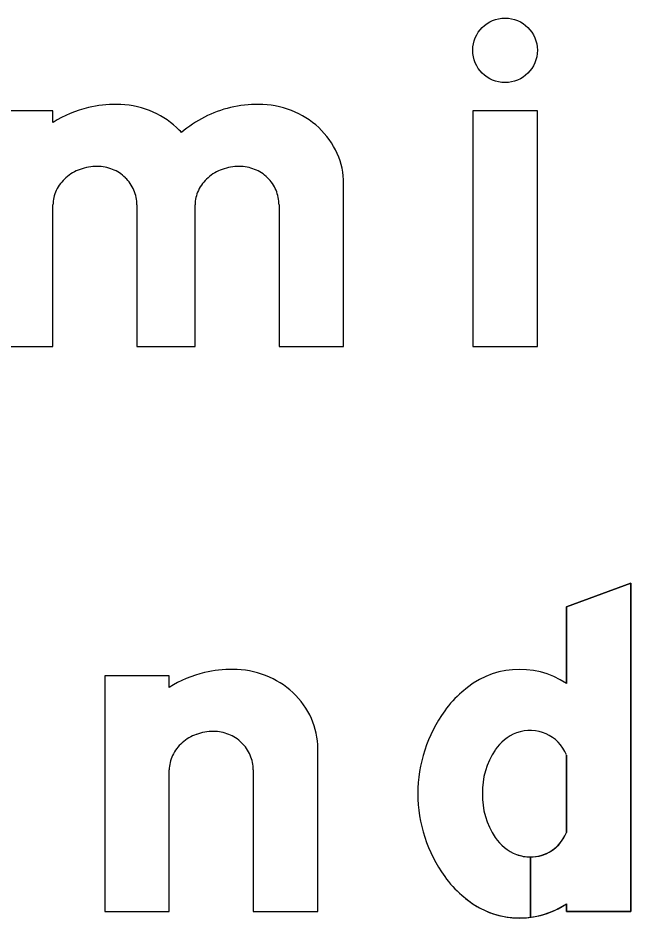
# Model space of a CAD drawing. Extents: x 2149961 to 2150220, y 145114 to 145240.
# Drawn here: x 2150203.039 to 2150205.57, y 145160.067 to 145163.784 of the extents above; entities that cross this region are included whole.
import ezdxf

# ---------------------------------------------------------------- set-up
doc = ezdxf.new("R2010")
doc.units = 0
for name, color, linetype in [('GSBWFILL', 7, 'Continuous'), ('GSCOLORFILL', 7, 'Continuous'), ('GSOUTLINE', 7, 'Continuous')]:
    doc.layers.add(name, color=color, linetype=linetype)

msp = doc.modelspace()

# ---------------------------------------------------------------- linework, layer by layer
at = {"layer": 'GSBWFILL'}
for p, q in [((2150205.3035, 145160.7401), (2150205.3035, 145160.4206)), ((2150204.0102, 145160.6785), (2150204.0102, 145160.0937)), ((2150205.1546, 145160.0699), (2150205.1546, 145160.319)), ((2150205.1547, 145160.319), (2150205.1547, 145160.0699))]:
    msp.add_line(p, q, dxfattribs=at)
for points in [[(2150203.1835, 145163.3522), (2150203.1835, 145163.4003), (2150202.9169, 145163.4003), (2150202.9169, 145162.427), (2150203.1835, 145162.427), (2150203.1835, 145163.0118)], [(2150204.1169, 145163.0118), (2150204.1169, 145162.427), (2150204.3835, 145162.427), (2150204.3835, 145163.0996)], [(2150203.5302, 145163.0118), (2150203.5302, 145162.427), (2150203.7702, 145162.427), (2150203.7702, 145163.0118)], [(2150205.3035, 145160.1255), (2150205.3035, 145160.0937), (2150205.5702, 145160.0937), (2150205.5702, 145161.4504), (2150205.3035, 145161.3521), (2150205.3035, 145161.0353)], [(2150203.6635, 145161.0189), (2150203.6635, 145161.067), (2150203.3969, 145161.067), (2150203.3969, 145160.0937), (2150203.6635, 145160.0937), (2150203.6635, 145160.6785)], [(2150204.0102, 145160.0937), (2150204.2769, 145160.0937), (2150204.2769, 145160.7662)]]:
    msp.add_lwpolyline(points, dxfattribs=at)
msp.add_lwpolyline([(2150204.9169, 145162.427), (2150205.1835, 145162.427), (2150205.1835, 145163.4003), (2150204.9169, 145163.4003)], close=True, dxfattribs=at)
for centre, radius, start, end in [((2150205.1102, 145160.7446), 0.3491, 56.3678, 133.0637), ((2150205.1455, 145160.6778), 0.4225, 130.3765, 144.5892), ((2150205.2734, 145160.5804), 0.5832, 144.0688, 180), ((2150205.1641, 145160.6568), 0.1867, 110.8676, 146.1465), ((2150205.1546, 145160.6817), 0.16, 21.432, 110.8676), ((2150205.2648, 145160.5892), 0.308, 146.1465, 181.6462), ((2150205.2734, 145160.5804), 0.5832, 180, 215.9312), ((2150205.2648, 145160.5715), 0.308, 178.3538, 213.8535), ((2150205.1546, 145160.479), 0.16, 270.0239, 338.568), ((2150205.1641, 145160.5039), 0.1867, 213.8535, 249.1324), ((2150205.1546, 145160.479), 0.16, 249.1324, 270), ((2150205.1455, 145160.4829), 0.4225, 215.4108, 229.6235), ((2150205.1102, 145160.4161), 0.3491, 226.9363, 277.3093), ((2150205.1102, 145160.4161), 0.3491, 277.3204, 303.6322)]:
    msp.add_arc(centre, radius, start, end, dxfattribs=at)
msp.add_ellipse((2150205.0502, 145163.6503), major_axis=(0, 0.1333), ratio=0.999983, dxfattribs=at)
for centre, major_axis, start_param, end_param in [((2150203.446, 145162.8936), (0, 0.5334), 0, 0.219986), ((2150203.446, 145163.0516), (0, 0.3754), 5.914285, 6.283185), ((2150204.0327, 145162.8936), (0, 0.5334), 0, 0.219986), ((2150204.0327, 145163.0516), (0, 0.3754), 5.914285, 6.283185), ((2150203.4415, 145162.9472), (0, 0.4802), 0.235088, 0.567132), ((2150203.4551, 145163.075), (0, 0.3503), 5.532258, 5.914285), ((2150204.0281, 145162.9472), (0, 0.4802), 0.235088, 0.712455), ((2150204.0417, 145163.075), (0, 0.3503), 5.532258, 5.914285), ((2150203.469, 145163.09), (0, 0.3299), 5.44499, 5.532258), ((2150204.0557, 145163.09), (0, 0.3299), 5.130076, 5.532258), ((2150204.0774, 145163.0996), (0, 0.3062), 4.712389, 5.130076), ((2150203.3575, 145162.9858), (0, 0.1835), 0.345704, 0.715718), ((2150203.3665, 145162.961), (0, 0.2099), 0, 0.345704), ((2150203.3665, 145163.0024), (0, 0.1684), 5.900624, 6.283185), ((2150203.3683, 145163.007), (0, 0.1635), 5.51227, 5.900624), ((2150203.9442, 145162.9858), (0, 0.1835), 0.345704, 0.715718), ((2150203.9531, 145162.961), (0, 0.2099), 0, 0.345704), ((2150203.9531, 145163.0024), (0, 0.1684), 5.900624, 6.283185), ((2150203.955, 145163.007), (0, 0.1635), 5.51227, 5.900624), ((2150203.3437, 145163.0016), (0, 0.1625), 0.715718, 1.126231), ((2150203.3711, 145163.0099), (0, 0.1594), 5.115435, 5.51227), ((2150203.9304, 145163.0016), (0, 0.1625), 0.715718, 1.126231), ((2150203.9578, 145163.0099), (0, 0.1594), 5.115435, 5.51227), ((2150203.3224, 145163.0118), (0, 0.1389), 1.126231, 1.570796), ((2150203.3756, 145163.0118), (0, 0.1546), 4.712389, 5.115435), ((2150203.9091, 145163.0118), (0, 0.1389), 1.126231, 1.570796), ((2150203.9622, 145163.0118), (0, 0.1546), 4.712389, 5.115435), ((2150203.9215, 145160.6139), (0, 0.4802), 0.235088, 0.567132), ((2150203.926, 145160.5603), (0, 0.5334), 0, 0.219986), ((2150203.926, 145160.7183), (0, 0.3754), 5.914285, 6.283185), ((2150203.9351, 145160.7417), (0, 0.3503), 5.532258, 5.914285), ((2150203.949, 145160.7566), (0, 0.3299), 5.130076, 5.532258), ((2150203.9707, 145160.7662), (0, 0.3062), 4.712389, 5.130076), ((2150203.8375, 145160.6525), (0, 0.1835), 0.345704, 0.715718), ((2150203.8465, 145160.6276), (0, 0.2099), 0, 0.345704), ((2150203.8465, 145160.6691), (0, 0.1684), 5.900624, 6.283185), ((2150203.8483, 145160.6737), (0, 0.1635), 5.51227, 5.900624), ((2150203.8238, 145160.6683), (0, 0.1625), 0.715718, 1.126231), ((2150203.8512, 145160.6766), (0, 0.1594), 5.115435, 5.51227), ((2150203.8024, 145160.6785), (0, 0.1389), 1.126231, 1.570796), ((2150203.8556, 145160.6785), (0, 0.1546), 4.712389, 5.115435)]:
    msp.add_ellipse(centre, major_axis=major_axis, ratio=0.999997, start_param=start_param, end_param=end_param, dxfattribs=at)
at = {"layer": 'GSCOLORFILL'}
for p, q in [((2150205.3035, 145160.7401), (2150205.3035, 145160.4206)), ((2150204.0102, 145160.6785), (2150204.0102, 145160.0937)), ((2150205.1546, 145160.0699), (2150205.1546, 145160.319)), ((2150205.1547, 145160.319), (2150205.1547, 145160.0699))]:
    msp.add_line(p, q, dxfattribs=at)
for points in [[(2150203.1835, 145163.3522), (2150203.1835, 145163.4003), (2150202.9169, 145163.4003), (2150202.9169, 145162.427), (2150203.1835, 145162.427), (2150203.1835, 145163.0118)], [(2150204.1169, 145163.0118), (2150204.1169, 145162.427), (2150204.3835, 145162.427), (2150204.3835, 145163.0996)], [(2150203.5302, 145163.0118), (2150203.5302, 145162.427), (2150203.7702, 145162.427), (2150203.7702, 145163.0118)], [(2150205.3035, 145160.1255), (2150205.3035, 145160.0937), (2150205.5702, 145160.0937), (2150205.5702, 145161.4504), (2150205.3035, 145161.3521), (2150205.3035, 145161.0353)], [(2150203.6635, 145161.0189), (2150203.6635, 145161.067), (2150203.3969, 145161.067), (2150203.3969, 145160.0937), (2150203.6635, 145160.0937), (2150203.6635, 145160.6785)], [(2150204.0102, 145160.0937), (2150204.2769, 145160.0937), (2150204.2769, 145160.7662)]]:
    msp.add_lwpolyline(points, dxfattribs=at)
msp.add_lwpolyline([(2150204.9169, 145162.427), (2150205.1835, 145162.427), (2150205.1835, 145163.4003), (2150204.9169, 145163.4003)], close=True, dxfattribs=at)
for centre, radius, start, end in [((2150205.1102, 145160.7446), 0.3491, 56.3678, 133.0637), ((2150205.1455, 145160.6778), 0.4225, 130.3765, 144.5892), ((2150205.2734, 145160.5804), 0.5832, 144.0688, 180), ((2150205.1641, 145160.6568), 0.1867, 110.8676, 146.1465), ((2150205.1546, 145160.6817), 0.16, 21.432, 110.8676), ((2150205.2648, 145160.5892), 0.308, 146.1465, 181.6462), ((2150205.2734, 145160.5804), 0.5832, 180, 215.9312), ((2150205.2648, 145160.5715), 0.308, 178.3538, 213.8535), ((2150205.1546, 145160.479), 0.16, 270.0239, 338.568), ((2150205.1641, 145160.5039), 0.1867, 213.8535, 249.1324), ((2150205.1546, 145160.479), 0.16, 249.1324, 270), ((2150205.1455, 145160.4829), 0.4225, 215.4108, 229.6235), ((2150205.1102, 145160.4161), 0.3491, 226.9363, 277.3093), ((2150205.1102, 145160.4161), 0.3491, 277.3204, 303.6322)]:
    msp.add_arc(centre, radius, start, end, dxfattribs=at)
msp.add_ellipse((2150205.0502, 145163.6503), major_axis=(0, 0.1333), ratio=0.999983, dxfattribs=at)
for centre, major_axis, start_param, end_param in [((2150203.446, 145162.8936), (0, 0.5334), 0, 0.219986), ((2150203.446, 145163.0516), (0, 0.3754), 5.914285, 6.283185), ((2150204.0327, 145162.8936), (0, 0.5334), 0, 0.219986), ((2150204.0327, 145163.0516), (0, 0.3754), 5.914285, 6.283185), ((2150203.4415, 145162.9472), (0, 0.4802), 0.235088, 0.567132), ((2150203.4551, 145163.075), (0, 0.3503), 5.532258, 5.914285), ((2150204.0281, 145162.9472), (0, 0.4802), 0.235088, 0.712455), ((2150204.0417, 145163.075), (0, 0.3503), 5.532258, 5.914285), ((2150203.469, 145163.09), (0, 0.3299), 5.44499, 5.532258), ((2150204.0557, 145163.09), (0, 0.3299), 5.130076, 5.532258), ((2150204.0774, 145163.0996), (0, 0.3062), 4.712389, 5.130076), ((2150203.3575, 145162.9858), (0, 0.1835), 0.345704, 0.715718), ((2150203.3665, 145162.961), (0, 0.2099), 0, 0.345704), ((2150203.3665, 145163.0024), (0, 0.1684), 5.900624, 6.283185), ((2150203.3683, 145163.007), (0, 0.1635), 5.51227, 5.900624), ((2150203.9442, 145162.9858), (0, 0.1835), 0.345704, 0.715718), ((2150203.9531, 145162.961), (0, 0.2099), 0, 0.345704), ((2150203.9531, 145163.0024), (0, 0.1684), 5.900624, 6.283185), ((2150203.955, 145163.007), (0, 0.1635), 5.51227, 5.900624), ((2150203.3437, 145163.0016), (0, 0.1625), 0.715718, 1.126231), ((2150203.3711, 145163.0099), (0, 0.1594), 5.115435, 5.51227), ((2150203.9304, 145163.0016), (0, 0.1625), 0.715718, 1.126231), ((2150203.9578, 145163.0099), (0, 0.1594), 5.115435, 5.51227), ((2150203.3224, 145163.0118), (0, 0.1389), 1.126231, 1.570796), ((2150203.3756, 145163.0118), (0, 0.1546), 4.712389, 5.115435), ((2150203.9091, 145163.0118), (0, 0.1389), 1.126231, 1.570796), ((2150203.9622, 145163.0118), (0, 0.1546), 4.712389, 5.115435), ((2150203.9215, 145160.6139), (0, 0.4802), 0.235088, 0.567132), ((2150203.926, 145160.5603), (0, 0.5334), 0, 0.219986), ((2150203.926, 145160.7183), (0, 0.3754), 5.914285, 6.283185), ((2150203.9351, 145160.7417), (0, 0.3503), 5.532258, 5.914285), ((2150203.949, 145160.7566), (0, 0.3299), 5.130076, 5.532258), ((2150203.9707, 145160.7662), (0, 0.3062), 4.712389, 5.130076), ((2150203.8375, 145160.6525), (0, 0.1835), 0.345704, 0.715718), ((2150203.8465, 145160.6276), (0, 0.2099), 0, 0.345704), ((2150203.8465, 145160.6691), (0, 0.1684), 5.900624, 6.283185), ((2150203.8483, 145160.6737), (0, 0.1635), 5.51227, 5.900624), ((2150203.8238, 145160.6683), (0, 0.1625), 0.715718, 1.126231), ((2150203.8512, 145160.6766), (0, 0.1594), 5.115435, 5.51227), ((2150203.8024, 145160.6785), (0, 0.1389), 1.126231, 1.570796), ((2150203.8556, 145160.6785), (0, 0.1546), 4.712389, 5.115435)]:
    msp.add_ellipse(centre, major_axis=major_axis, ratio=0.999997, start_param=start_param, end_param=end_param, dxfattribs=at)
at = {"layer": 'GSOUTLINE'}
for p, q in [((2150205.3035, 145160.4206), (2150205.3035, 145160.7401)), ((2150204.0102, 145160.6785), (2150204.0102, 145160.0937))]:
    msp.add_line(p, q, dxfattribs=at)
for points in [[(2150203.1835, 145163.3522), (2150203.1835, 145163.4003), (2150202.9169, 145163.4003), (2150202.9169, 145162.427), (2150203.1835, 145162.427), (2150203.1835, 145163.0118)], [(2150204.1169, 145163.0118), (2150204.1169, 145162.427), (2150204.3835, 145162.427), (2150204.3835, 145163.0996)], [(2150203.5302, 145163.0118), (2150203.5302, 145162.427), (2150203.7702, 145162.427), (2150203.7702, 145163.0118)], [(2150205.3035, 145161.0353), (2150205.3035, 145161.3521), (2150205.5702, 145161.4504), (2150205.5702, 145160.0937), (2150205.3035, 145160.0937), (2150205.3035, 145160.1255)], [(2150203.6635, 145161.0189), (2150203.6635, 145161.067), (2150203.3969, 145161.067), (2150203.3969, 145160.0937), (2150203.6635, 145160.0937), (2150203.6635, 145160.6785)], [(2150204.0102, 145160.0937), (2150204.2769, 145160.0937), (2150204.2769, 145160.7662)]]:
    msp.add_lwpolyline(points, dxfattribs=at)
msp.add_lwpolyline([(2150204.9169, 145162.427), (2150205.1835, 145162.427), (2150205.1835, 145163.4003), (2150204.9169, 145163.4003)], close=True, dxfattribs=at)
for centre, radius, start, end in [((2150205.1102, 145160.7446), 0.3491, 56.3678, 133.0637), ((2150205.1455, 145160.6778), 0.4225, 130.3765, 144.5892), ((2150205.2734, 145160.5804), 0.5832, 144.0688, 180), ((2150205.1641, 145160.6568), 0.1867, 110.8676, 146.1465), ((2150205.1546, 145160.6817), 0.16, 21.432, 110.8676), ((2150205.2648, 145160.5892), 0.308, 146.1465, 181.6462), ((2150205.2734, 145160.5804), 0.5832, 180, 215.9312), ((2150205.2648, 145160.5715), 0.308, 178.3538, 213.8535), ((2150205.1546, 145160.479), 0.16, 249.1324, 338.568), ((2150205.1641, 145160.5039), 0.1867, 213.8535, 249.1324), ((2150205.1455, 145160.4829), 0.4225, 215.4108, 229.6235), ((2150205.1102, 145160.4161), 0.3491, 226.9363, 303.6322)]:
    msp.add_arc(centre, radius, start, end, dxfattribs=at)
msp.add_ellipse((2150205.0502, 145163.6503), major_axis=(0, 0.1333), ratio=0.999983, dxfattribs=at)
for centre, major_axis, start_param, end_param in [((2150203.446, 145162.8936), (0, 0.5334), 0, 0.219986), ((2150203.446, 145163.0516), (0, 0.3754), 5.914285, 6.283185), ((2150204.0327, 145162.8936), (0, 0.5334), 0, 0.219986), ((2150204.0327, 145163.0516), (0, 0.3754), 5.914285, 6.283185), ((2150203.4415, 145162.9472), (0, 0.4802), 0.235088, 0.567132), ((2150203.4551, 145163.075), (0, 0.3503), 5.532258, 5.914285), ((2150204.0281, 145162.9472), (0, 0.4802), 0.235088, 0.712455), ((2150204.0417, 145163.075), (0, 0.3503), 5.532258, 5.914285), ((2150203.469, 145163.09), (0, 0.3299), 5.44499, 5.532258), ((2150204.0557, 145163.09), (0, 0.3299), 5.130076, 5.532258), ((2150204.0774, 145163.0996), (0, 0.3062), 4.712389, 5.130076), ((2150203.3575, 145162.9858), (0, 0.1835), 0.345704, 0.715718), ((2150203.3665, 145162.961), (0, 0.2099), 0, 0.345704), ((2150203.3665, 145163.0024), (0, 0.1684), 5.900624, 6.283185), ((2150203.3683, 145163.007), (0, 0.1635), 5.51227, 5.900624), ((2150203.9442, 145162.9858), (0, 0.1835), 0.345704, 0.715718), ((2150203.9531, 145162.961), (0, 0.2099), 0, 0.345704), ((2150203.9531, 145163.0024), (0, 0.1684), 5.900624, 6.283185), ((2150203.955, 145163.007), (0, 0.1635), 5.51227, 5.900624), ((2150203.3437, 145163.0016), (0, 0.1625), 0.715718, 1.126231), ((2150203.3711, 145163.0099), (0, 0.1594), 5.115435, 5.51227), ((2150203.9304, 145163.0016), (0, 0.1625), 0.715718, 1.126231), ((2150203.9578, 145163.0099), (0, 0.1594), 5.115435, 5.51227), ((2150203.3224, 145163.0118), (0, 0.1389), 1.126231, 1.570796), ((2150203.3756, 145163.0118), (0, 0.1546), 4.712389, 5.115435), ((2150203.9091, 145163.0118), (0, 0.1389), 1.126231, 1.570796), ((2150203.9622, 145163.0118), (0, 0.1546), 4.712389, 5.115435), ((2150203.9215, 145160.6139), (0, 0.4802), 0.235088, 0.567132), ((2150203.926, 145160.5603), (0, 0.5334), 0, 0.219986), ((2150203.926, 145160.7183), (0, 0.3754), 5.914285, 6.283185), ((2150203.9351, 145160.7417), (0, 0.3503), 5.532258, 5.914285), ((2150203.949, 145160.7566), (0, 0.3299), 5.130076, 5.532258), ((2150203.9707, 145160.7662), (0, 0.3062), 4.712389, 5.130076), ((2150203.8375, 145160.6525), (0, 0.1835), 0.345704, 0.715718), ((2150203.8465, 145160.6276), (0, 0.2099), 0, 0.345704), ((2150203.8465, 145160.6691), (0, 0.1684), 5.900624, 6.283185), ((2150203.8483, 145160.6737), (0, 0.1635), 5.51227, 5.900624), ((2150203.8238, 145160.6683), (0, 0.1625), 0.715718, 1.126231), ((2150203.8512, 145160.6766), (0, 0.1594), 5.115435, 5.51227), ((2150203.8024, 145160.6785), (0, 0.1389), 1.126231, 1.570796), ((2150203.8556, 145160.6785), (0, 0.1546), 4.712389, 5.115435)]:
    msp.add_ellipse(centre, major_axis=major_axis, ratio=0.999997, start_param=start_param, end_param=end_param, dxfattribs=at)

doc.saveas('drawing.dxf')
